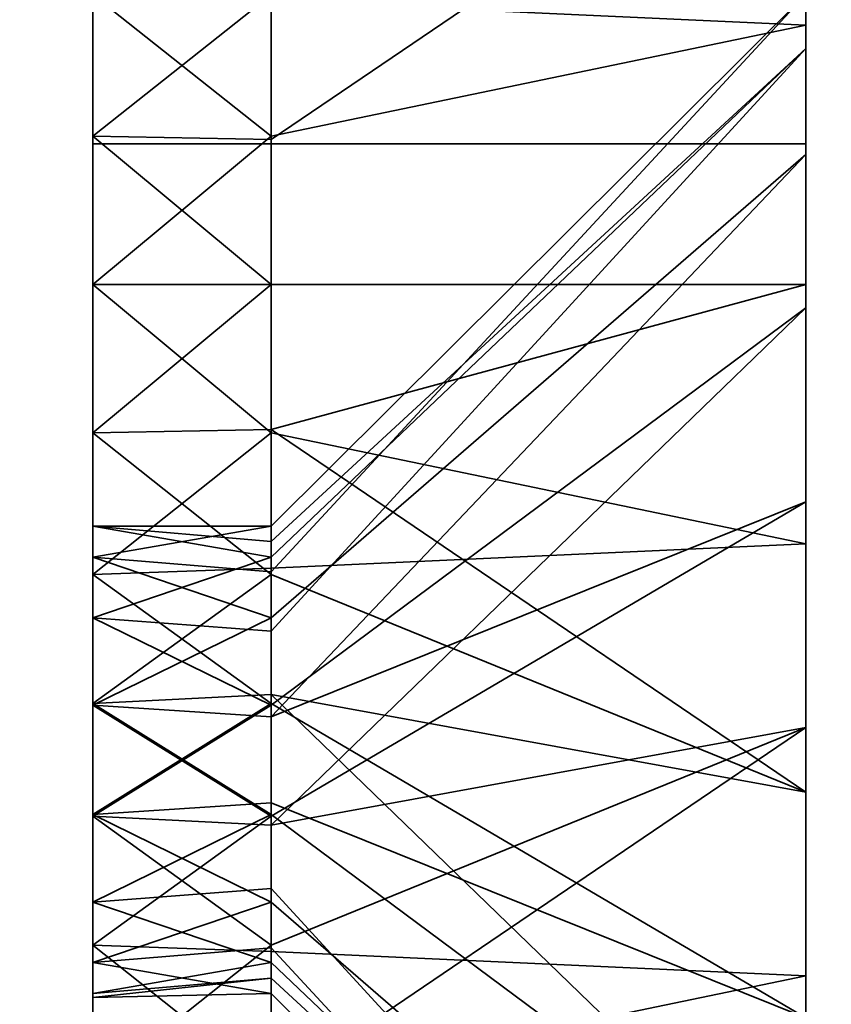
# Model space of a CAD drawing. Header units: millimetres. Extents: x -625 to 3625, y -115 to 71.
# Tile 427 of 656: x 1980.19 to 1983.61, y -25.53 to -21.39. Entities that reach past the tile are written whole.
import ezdxf

# ---------------------------------------------------------------- set-up
doc = ezdxf.new("R2010")
doc.units = ezdxf.units.MM
doc.layers.add('152', color=7, linetype='Continuous', true_color=0xffffff)

# ---------------------------------------------------------------- blocks, each defined once
blk = doc.blocks.new('UG_SURFACE_002')
at = {"layer": '152', "color": 252, "linetype": 'Continuous', "lineweight": 35}
for points in [[(2200, -31, 2234.9999), (2200, 69, 2234.9999), (800, 69, 2234.9999), (800, -31, 2234.9999)], [(950, -31, 2085), (950, 69, 2085), (2050, 69, 2085), (2050, -31, 2085)]]:
    blk.add_3dface(points, dxfattribs=at)
blk = doc.blocks.new('UG_SURFACE_078')
at = {"layer": '152', "color": 252, "linetype": 'Continuous', "lineweight": 35}
for points in [[(1980.5, -14.5, 413), (1980.5, -21.2798, 347.7407), (1980.5, -24.7366, 410.5729), (1980.5, -23.9019, 411.5)], [(1980.5, -23.9019, 411.5), (1980.5, -23.5164, 412.6864), (1980.5, -14.5, 413)], [(1980.5, -23.5164, 412.6864), (1980.5, -23.6468, 413.927), (1980.5, -15.4134, 417.5922), (1980.5, -14.5, 413)], [(1980.5, -23.1237, 342.0655), (1980.5, -21.8763, 342.0655), (1980.5, -14.5, 328), (1980.5, -31.5, 328)], [(1980.5, -21.8763, 342.0655), (1980.5, -20.7366, 342.573), (1980.5, -14.5, 328)], [(1980.5, -14.5, 328), (1980.5, -14.5, 277), (1980.5, -23.6468, 277.927), (1980.5, -24.2706, 279.0074)], [(1980.5, -23.9019, 275.5), (1980.5, -23.5164, 276.6864), (1980.5, -14.5, 277), (1980.5, -15.4134, 272.4078)], [(1980.5, -23.5164, 276.6864), (1980.5, -23.6468, 277.927), (1980.5, -14.5, 277)], [(1980.5, -31.5, 328), (1980.5, -14.5, 328), (1980.5, -25.2798, 279.7406), (1980.5, -26.5, 280)], [(1980.5, -24.2706, 279.0074), (1980.5, -25.2798, 279.7406), (1980.5, -14.5, 328)], [(1983.5, -14.5, 413), (1983.5, -21.2788, 413.5488), (1983.5, -21.507, 411.3777)], [(1983.5, -21.507, 411.3777), (1983.5, -22.5985, 409.4871), (1983.5, -19.4141, 349.2473), (1983.5, -14.5, 413)], [(1983.5, -21.9534, 415.625), (1983.5, -21.2788, 413.5488), (1983.5, -14.5, 413), (1983.5, -15.4134, 417.5922)], [(1983.5, -29.5, 328), (1983.5, -14.5, 328), (1983.5, -20.3646, 340.2039), (1983.5, -22.5, 339.75)], [(1983.5, -15.4134, 272.4078), (1983.5, -14.5, 277), (1983.5, -21.2788, 277.5488), (1983.5, -21.507, 275.3777)], [(1983.5, -14.5, 277), (1983.5, -14.5, 328), (1983.5, -23.4141, 281.2473), (1983.5, -21.9534, 279.625)], [(1983.5, -21.9534, 279.625), (1983.5, -21.2788, 277.5488), (1983.5, -14.5, 277)], [(1983.5, -26.5, 282.25), (1983.5, -25.4085, 282.1353), (1983.5, -14.5, 328), (1983.5, -29.5, 328)], [(1983.5, -25.4085, 282.1353), (1983.5, -23.4141, 281.2473), (1983.5, -14.5, 328)], [(1980.5, -18.0147, 421.4853), (1980.5, -15.4134, 417.5922), (1980.5, -23.6468, 413.927), (1980.5, -24.2706, 415.0074)], [(1980.5, -15.4134, 272.4078), (1980.5, -18.0147, 268.5147), (1980.5, -24.7366, 274.5729), (1980.5, -23.9019, 275.5)], [(1983.5, -15.4134, 417.5922), (1983.5, -18.0147, 421.4853), (1983.5, -23.4141, 417.2473), (1983.5, -21.9534, 415.625)], [(1983.5, -21.507, 275.3777), (1983.5, -22.5985, 273.4871), (1983.5, -18.0147, 268.5147), (1983.5, -15.4134, 272.4078)], [(1980.5, -24.2706, 415.0074), (1980.5, -25.2798, 415.7406), (1980.5, -21.9078, 424.0865), (1980.5, -18.0147, 421.4853)], [(1980.5, -25.8763, 274.0656), (1980.5, -24.7366, 274.5729), (1980.5, -18.0147, 268.5147), (1980.5, -21.9078, 265.9135)], [(1980.5, -21.9078, 424.0865), (1983.5, -21.9078, 424.0865), (1983.5, -18.0147, 421.4853), (1980.5, -18.0147, 421.4853)], [(1983.5, -21.9078, 265.9135), (1980.5, -21.9078, 265.9135), (1980.5, -18.0147, 268.5147), (1983.5, -18.0147, 268.5147)], [(1983.5, -25.4085, 418.1353), (1983.5, -23.4141, 417.2473), (1983.5, -18.0147, 421.4853), (1983.5, -21.9078, 424.0865)], [(1983.5, -22.5985, 273.4871), (1983.5, -24.3646, 272.2039), (1983.5, -21.9078, 265.9135), (1983.5, -18.0147, 268.5147)], [(1981.25, -21.3065, 347.6807), (1981.25, -20.7366, 347.427), (1983.5, -19.4141, 349.2473), (1983.5, -21.4085, 350.1353)], [(1983.5, -21.4085, 350.1353), (1983.5, -19.4141, 349.2473), (1983.5, -24.3646, 408.2039)], [(1983.5, -22.5985, 409.4871), (1983.5, -24.3646, 408.2039), (1983.5, -19.4141, 349.2473)], [(1983.5, -20.3646, 340.2039), (1981.25, -21.2798, 342.2594), (1981.25, -21.8899, 342.1297)], [(1981.25, -21.8899, 342.1297), (1981.25, -22.5, 342), (1983.5, -22.5, 339.75), (1983.5, -20.3646, 340.2039)], [(1981.25, -21.2798, 342.2594), (1980.5, -20.7366, 342.573), (1980.5, -21.8763, 342.0655)], [(1980.5, -25.8763, 410.0656), (1980.5, -21.2798, 347.7407), (1980.5, -22.5, 348)], [(1980.5, -25.8763, 410.0656), (1980.5, -24.7366, 410.5729), (1980.5, -21.2798, 347.7407)], [(1980.5, -21.8763, 342.0655), (1981.25, -21.8899, 342.1297), (1981.25, -21.2798, 342.2594)], [(1980.5, -22.5, 348), (1980.5, -21.2798, 347.7407), (1981.25, -21.8763, 347.9345)], [(1980.5, -21.2798, 347.7407), (1981.25, -21.3065, 347.6807), (1981.25, -21.8763, 347.9345)], [(1983.5, -21.507, 275.3777), (1983.5, -21.2788, 277.5488), (1981.25, -23.5164, 277.3136), (1981.25, -23.5816, 276.6933)], [(1983.5, -21.2788, 277.5488), (1983.5, -21.9534, 279.625), (1981.25, -23.9019, 278.5), (1981.25, -23.7092, 277.9068)], [(1981.25, -23.7092, 277.9068), (1981.25, -23.5164, 277.3136), (1983.5, -21.2788, 277.5488)], [(1983.5, -21.507, 411.3777), (1983.5, -21.2788, 413.5488), (1981.25, -23.5164, 413.3136), (1981.25, -23.5816, 412.6933)], [(1983.5, -21.2788, 413.5488), (1983.5, -21.9534, 415.625), (1981.25, -23.9019, 414.5), (1981.25, -23.7092, 413.9068)], [(1981.25, -23.7092, 413.9068), (1981.25, -23.5164, 413.3136), (1983.5, -21.2788, 413.5488)], [(1983.5, -21.4085, 350.1353), (1981.25, -21.8763, 347.9345), (1981.25, -21.3065, 347.6807)], [(1981.25, -22.5, 348), (1981.25, -21.8763, 347.9345), (1983.5, -21.4085, 350.1353), (1983.5, -22.5, 350.25)], [(1983.5, -22.5, 350.25), (1983.5, -21.4085, 350.1353), (1983.5, -24.3646, 408.2039)], [(1983.5, -21.507, 275.3777), (1981.25, -23.6468, 276.0729), (1981.25, -23.9587, 275.5328)], [(1981.25, -23.5816, 276.6933), (1981.25, -23.6468, 276.0729), (1983.5, -21.507, 275.3777)], [(1981.25, -23.9587, 275.5328), (1981.25, -24.2706, 274.9926), (1983.5, -22.5985, 273.4871), (1983.5, -21.507, 275.3777)], [(1983.5, -21.507, 411.3777), (1981.25, -23.6468, 412.073), (1981.25, -23.9587, 411.5328)], [(1981.25, -23.5816, 412.6933), (1981.25, -23.6468, 412.073), (1983.5, -21.507, 411.3777)], [(1981.25, -23.9587, 411.5328), (1981.25, -24.2706, 410.9926), (1983.5, -22.5985, 409.4871), (1983.5, -21.507, 411.3777)], [(1980.5, -21.8763, 342.0655), (1980.5, -23.1237, 342.0655), (1981.25, -22.5, 342)], [(1981.25, -21.8763, 347.9345), (1981.25, -22.5, 348), (1980.5, -22.5, 348)], [(1981.25, -22.5, 342), (1981.25, -21.8899, 342.1297), (1980.5, -21.8763, 342.0655)], [(1980.5, -26.5, 425), (1980.5, -21.9078, 424.0865), (1980.5, -25.2798, 415.7406), (1980.5, -26.5, 416)], [(1980.5, -27.1237, 274.0656), (1980.5, -25.8763, 274.0656), (1980.5, -21.9078, 265.9135), (1980.5, -26.5, 265)], [(1980.5, -26.5, 425), (1983.5, -26.5, 425), (1983.5, -21.9078, 424.0865), (1980.5, -21.9078, 424.0865)], [(1983.5, -26.5, 265), (1980.5, -26.5, 265), (1980.5, -21.9078, 265.9135), (1983.5, -21.9078, 265.9135)], [(1983.5, -26.5, 418.25), (1983.5, -25.4085, 418.1353), (1983.5, -21.9078, 424.0865), (1983.5, -26.5, 425)], [(1983.5, -26.5, 265), (1983.5, -21.9078, 265.9135), (1983.5, -24.3646, 272.2039), (1983.5, -26.5, 271.75)], [(1981.25, -24.3193, 278.9635), (1981.25, -23.9019, 278.5), (1983.5, -21.9534, 279.625), (1983.5, -23.4141, 281.2473)], [(1981.25, -24.3193, 414.9635), (1981.25, -23.9019, 414.5), (1983.5, -21.9534, 415.625), (1983.5, -23.4141, 417.2473)], [(1980.5, -22.5, 348), (1980.5, -23.7202, 347.7407), (1980.5, -27.1237, 410.0656), (1980.5, -25.8763, 410.0656)], [(1980.5, -22.5, 348), (1981.25, -22.5, 348), (1981.25, -23.1237, 347.9345)], [(1981.25, -23.1237, 347.9345), (1980.5, -23.7202, 347.7407), (1980.5, -22.5, 348)], [(1980.5, -23.1237, 342.0655), (1981.25, -23.1101, 342.1297), (1981.25, -22.5, 342)], [(1983.5, -22.5, 350.25), (1983.5, -23.5915, 350.1353), (1981.25, -23.1237, 347.9345), (1981.25, -22.5, 348)], [(1983.5, -22.5, 339.75), (1981.25, -22.5, 342), (1981.25, -23.1101, 342.1297)], [(1981.25, -23.1101, 342.1297), (1981.25, -23.7202, 342.2594), (1983.5, -24.6354, 340.2039), (1983.5, -22.5, 339.75)], [(1983.5, -24.3646, 408.2039), (1983.5, -26.5, 407.75), (1983.5, -23.5915, 350.1353), (1983.5, -22.5, 350.25)], [(1983.5, -22.5, 339.75), (1983.5, -24.6354, 340.2039), (1983.5, -29.5, 328)], [(1983.5, -22.5985, 273.4871), (1981.25, -24.2706, 274.9926), (1981.25, -24.7752, 274.626)], [(1981.25, -24.7752, 274.626), (1981.25, -25.2798, 274.2594), (1983.5, -24.3646, 272.2039), (1983.5, -22.5985, 273.4871)], [(1983.5, -22.5985, 409.4871), (1981.25, -24.2706, 410.9926), (1981.25, -24.7752, 410.626)], [(1981.25, -24.7752, 410.626), (1981.25, -25.2798, 410.2594), (1983.5, -24.3646, 408.2039), (1983.5, -22.5985, 409.4871)], [(1981.25, -23.7202, 342.2594), (1981.25, -23.1101, 342.1297), (1980.5, -23.1237, 342.0655)], [(1980.5, -31.5, 328), (1980.5, -24.2634, 342.573), (1980.5, -23.1237, 342.0655)], [(1980.5, -23.1237, 342.0655), (1980.5, -24.2634, 342.573), (1981.25, -23.7202, 342.2594)], [(1981.25, -23.1237, 347.9345), (1981.25, -23.6935, 347.6807), (1980.5, -23.7202, 347.7407)], [(1981.25, -23.6935, 347.6807), (1981.25, -23.1237, 347.9345), (1983.5, -23.5915, 350.1353)], [(1983.5, -23.4141, 281.2473), (1981.25, -24.7366, 279.4271), (1981.25, -24.3193, 278.9635)], [(1981.25, -25.3065, 279.6808), (1981.25, -24.7366, 279.4271), (1983.5, -23.4141, 281.2473), (1983.5, -25.4085, 282.1353)], [(1983.5, -23.4141, 417.2473), (1981.25, -24.7366, 415.4271), (1981.25, -24.3193, 414.9635)], [(1981.25, -25.3065, 415.6807), (1981.25, -24.7366, 415.4271), (1983.5, -23.4141, 417.2473), (1983.5, -25.4085, 418.1353)], [(1980.5, -23.5164, 276.6864), (1980.5, -23.9019, 275.5), (1981.25, -23.6468, 276.0729)], [(1980.5, -23.6468, 277.927), (1980.5, -23.5164, 276.6864), (1981.25, -23.5164, 277.3136)], [(1980.5, -23.5164, 276.6864), (1981.25, -23.5816, 276.6933), (1981.25, -23.5164, 277.3136)], [(1981.25, -23.5164, 277.3136), (1981.25, -23.7092, 277.9068), (1980.5, -23.6468, 277.927)], [(1981.25, -23.6468, 276.0729), (1981.25, -23.5816, 276.6933), (1980.5, -23.5164, 276.6864)], [(1981.25, -23.6468, 412.073), (1980.5, -23.5164, 412.6864), (1980.5, -23.9019, 411.5)], [(1980.5, -23.6468, 413.927), (1980.5, -23.5164, 412.6864), (1981.25, -23.5164, 413.3136)], [(1980.5, -23.5164, 412.6864), (1981.25, -23.5816, 412.6933), (1981.25, -23.5164, 413.3136)], [(1981.25, -23.5164, 413.3136), (1981.25, -23.7092, 413.9068), (1980.5, -23.6468, 413.927)], [(1981.25, -23.6468, 412.073), (1981.25, -23.5816, 412.6933), (1980.5, -23.5164, 412.6864)], [(1983.5, -23.5915, 350.1353), (1983.5, -25.5859, 349.2473), (1981.25, -24.2634, 347.427), (1981.25, -23.6935, 347.6807)], [(1983.5, -26.5, 407.75), (1983.5, -25.5859, 349.2473), (1983.5, -23.5915, 350.1353)], [(1980.5, -23.9019, 275.5), (1981.25, -23.9587, 275.5328), (1981.25, -23.6468, 276.0729)], [(1980.5, -24.2706, 279.0074), (1980.5, -23.6468, 277.927), (1981.25, -23.9019, 278.5)], [(1980.5, -23.6468, 277.927), (1981.25, -23.7092, 277.9068), (1981.25, -23.9019, 278.5)], [(1980.5, -23.9019, 411.5), (1981.25, -23.9587, 411.5328), (1981.25, -23.6468, 412.073)], [(1980.5, -23.6468, 413.927), (1981.25, -23.7092, 413.9068), (1981.25, -23.9019, 414.5)], [(1981.25, -23.9019, 414.5), (1980.5, -24.2706, 415.0074), (1980.5, -23.6468, 413.927)], [(1980.5, -23.7202, 347.7407), (1981.25, -23.6935, 347.6807), (1981.25, -24.2634, 347.427)], [(1980.5, -23.7202, 347.7407), (1980.5, -28.2634, 410.5729), (1980.5, -27.1237, 410.0656)], [(1980.5, -29.4836, 412.6864), (1980.5, -23.7202, 347.7407), (1980.5, -31.5, 425)], [(1980.5, -29.4836, 412.6864), (1980.5, -29.0981, 411.5), (1980.5, -23.7202, 347.7407)], [(1980.5, -29.0981, 411.5), (1980.5, -28.2634, 410.5729), (1980.5, -23.7202, 347.7407)], [(1980.5, -31.5, 425), (1980.5, -23.7202, 347.7407), (1980.5, -24.7294, 347.0074)], [(1981.25, -24.2634, 347.427), (1980.5, -24.7294, 347.0074), (1980.5, -23.7202, 347.7407)], [(1980.5, -24.2634, 342.573), (1981.25, -24.2248, 342.626), (1981.25, -23.7202, 342.2594)], [(1983.5, -26.4015, 341.4871), (1983.5, -24.6354, 340.2039), (1981.25, -23.7202, 342.2594), (1981.25, -24.2248, 342.626)], [(1981.25, -24.2706, 274.9926), (1980.5, -23.9019, 275.5), (1980.5, -24.7366, 274.5729)], [(1981.25, -23.9019, 278.5), (1981.25, -24.3193, 278.9635), (1980.5, -24.2706, 279.0074)], [(1981.25, -24.2706, 274.9926), (1981.25, -23.9587, 275.5328), (1980.5, -23.9019, 275.5)], [(1980.5, -23.9019, 411.5), (1980.5, -24.7366, 410.5729), (1981.25, -24.2706, 410.9926)], [(1981.25, -23.9019, 414.5), (1981.25, -24.3193, 414.9635), (1980.5, -24.2706, 415.0074)], [(1981.25, -24.2706, 410.9926), (1981.25, -23.9587, 411.5328), (1980.5, -23.9019, 411.5)], [(1981.25, -24.7294, 342.9926), (1981.25, -24.2248, 342.626), (1980.5, -24.2634, 342.573)], [(1981.25, -24.2248, 342.626), (1981.25, -24.7294, 342.9926), (1983.5, -26.4015, 341.4871)], [(1980.5, -25.0981, 343.5), (1980.5, -24.2634, 342.573), (1980.5, -31.5, 328)], [(1981.25, -24.7294, 342.9926), (1980.5, -24.2634, 342.573), (1980.5, -25.0981, 343.5)], [(1981.25, -24.2634, 347.427), (1981.25, -24.6807, 346.9635), (1980.5, -24.7294, 347.0074)], [(1980.5, -24.7366, 274.5729), (1981.25, -24.7752, 274.626), (1981.25, -24.2706, 274.9926)], [(1980.5, -24.2706, 279.0074), (1981.25, -24.3193, 278.9635), (1981.25, -24.7366, 279.4271)], [(1981.25, -24.7366, 279.4271), (1980.5, -25.2798, 279.7406), (1980.5, -24.2706, 279.0074)], [(1980.5, -24.7366, 410.5729), (1981.25, -24.7752, 410.626), (1981.25, -24.2706, 410.9926)], [(1980.5, -25.2798, 415.7406), (1980.5, -24.2706, 415.0074), (1981.25, -24.7366, 415.4271)], [(1980.5, -24.2706, 415.0074), (1981.25, -24.3193, 414.9635), (1981.25, -24.7366, 415.4271)], [(1981.25, -24.6807, 346.9635), (1981.25, -24.2634, 347.427), (1983.5, -25.5859, 349.2473)], [(1983.5, -24.3646, 272.2039), (1981.25, -25.2798, 274.2594), (1981.25, -25.8899, 274.1297)], [(1981.25, -25.8899, 274.1297), (1981.25, -26.5, 274), (1983.5, -26.5, 271.75), (1983.5, -24.3646, 272.2039)], [(1983.5, -24.3646, 408.2039), (1981.25, -25.2798, 410.2594), (1981.25, -25.8899, 410.1297)], [(1981.25, -25.8899, 410.1297), (1981.25, -26.5, 410), (1983.5, -26.5, 407.75), (1983.5, -24.3646, 408.2039)], [(1983.5, -29.5, 328), (1983.5, -24.6354, 340.2039), (1983.5, -26.4015, 341.4871)], [(1980.5, -24.7294, 347.0074), (1981.25, -24.6807, 346.9635), (1981.25, -25.0981, 346.5)], [(1983.5, -25.5859, 349.2473), (1983.5, -27.0466, 347.625), (1981.25, -25.0981, 346.5), (1981.25, -24.6807, 346.9635)], [(1980.5, -31.5, 425), (1980.5, -24.7294, 347.0074), (1980.5, -25.3532, 345.9271)], [(1981.25, -25.0981, 346.5), (1980.5, -25.3532, 345.9271), (1980.5, -24.7294, 347.0074)], [(1980.5, -25.0981, 343.5), (1981.25, -25.0413, 343.5328), (1981.25, -24.7294, 342.9926)], [(1983.5, -27.493, 343.3776), (1983.5, -26.4015, 341.4871), (1981.25, -24.7294, 342.9926), (1981.25, -25.0413, 343.5328)], [(1980.5, -24.7366, 274.5729), (1980.5, -25.8763, 274.0656), (1981.25, -25.2798, 274.2594)], [(1981.25, -24.7366, 279.4271), (1981.25, -25.3065, 279.6808), (1980.5, -25.2798, 279.7406)], [(1981.25, -25.2798, 274.2594), (1981.25, -24.7752, 274.626), (1980.5, -24.7366, 274.5729)], [(1980.5, -24.7366, 410.5729), (1980.5, -25.8763, 410.0656), (1981.25, -25.2798, 410.2594)], [(1981.25, -24.7366, 415.4271), (1981.25, -25.3065, 415.6807), (1980.5, -25.2798, 415.7406)], [(1981.25, -25.2798, 410.2594), (1981.25, -24.7752, 410.626), (1980.5, -24.7366, 410.5729)], [(1981.25, -25.3532, 344.0729), (1981.25, -25.0413, 343.5328), (1980.5, -25.0981, 343.5)], [(1981.25, -25.0413, 343.5328), (1981.25, -25.3532, 344.0729), (1983.5, -27.493, 343.3776)], [(1980.5, -25.4836, 344.6864), (1980.5, -25.0981, 343.5), (1980.5, -31.5, 328)], [(1980.5, -25.0981, 343.5), (1980.5, -25.4836, 344.6864), (1981.25, -25.3532, 344.0729)], [(1981.25, -25.0981, 346.5), (1981.25, -25.2908, 345.9068), (1980.5, -25.3532, 345.9271)], [(1981.25, -25.2908, 345.9068), (1981.25, -25.0981, 346.5), (1983.5, -27.0466, 347.625), (1983.5, -27.7212, 345.5488)], [(1980.5, -25.8763, 274.0656), (1981.25, -25.8899, 274.1297), (1981.25, -25.2798, 274.2594)], [(1980.5, -26.5, 280), (1980.5, -25.2798, 279.7406), (1981.25, -25.8763, 279.9344)], [(1980.5, -25.2798, 279.7406), (1981.25, -25.3065, 279.6808), (1981.25, -25.8763, 279.9344)], [(1980.5, -25.8763, 410.0656), (1981.25, -25.8899, 410.1297), (1981.25, -25.2798, 410.2594)], [(1980.5, -26.5, 416), (1980.5, -25.2798, 415.7406), (1981.25, -25.8763, 415.9344)], [(1980.5, -25.2798, 415.7406), (1981.25, -25.3065, 415.6807), (1981.25, -25.8763, 415.9344)], [(1980.5, -25.3532, 345.9271), (1981.25, -25.2908, 345.9068), (1981.25, -25.4836, 345.3136)], [(1983.5, -27.7212, 345.5488), (1981.25, -25.4836, 345.3136), (1981.25, -25.2908, 345.9068)], [(1983.5, -25.4085, 282.1353), (1981.25, -25.8763, 279.9344), (1981.25, -25.3065, 279.6808)], [(1983.5, -25.4085, 418.1353), (1981.25, -25.8763, 415.9344), (1981.25, -25.3065, 415.6807)], [(1980.5, -25.3532, 345.9271), (1980.5, -25.5, 345), (1980.5, -31.5, 328), (1980.5, -31.5, 425)], [(1981.25, -25.4836, 345.3136), (1980.5, -25.5, 345), (1980.5, -25.3532, 345.9271)], [(1980.5, -25.4836, 344.6864), (1981.25, -25.4184, 344.6933), (1981.25, -25.3532, 344.0729)], [(1983.5, -27.493, 343.3776), (1981.25, -25.3532, 344.0729), (1981.25, -25.4184, 344.6933)], [(1981.25, -25.4184, 344.6933), (1980.5, -25.4836, 344.6864), (1980.5, -25.5, 345)], [(1980.5, -25.5, 345), (1981.25, -25.4836, 345.3136), (1981.25, -25.4184, 344.6933)], [(1981.25, -26.5, 280), (1981.25, -25.8763, 279.9344), (1983.5, -25.4085, 282.1353), (1983.5, -26.5, 282.25)], [(1981.25, -26.5, 416), (1981.25, -25.8763, 415.9344), (1983.5, -25.4085, 418.1353), (1983.5, -26.5, 418.25)], [(1981.25, -25.4184, 344.6933), (1981.25, -25.4836, 345.3136), (1983.5, -27.7212, 345.5488), (1983.5, -27.493, 343.3776)], [(1980.5, -31.5, 328), (1980.5, -25.5, 345), (1980.5, -25.4836, 344.6864)]]:
    blk.add_3dface(points, dxfattribs=at)
blk = doc.blocks.new('UG_SURFACE_081')
at = {"layer": '152', "color": 252, "linetype": 'Continuous', "lineweight": 35}
for points in [[(1980.5, -15.4134, 1852.5922), (1980.5, -14.5, 1848), (1980.5, -23.5164, 1847.6864), (1980.5, -23.6468, 1848.927)], [(1980.5, -14.5, 1763), (1980.5, -31.5, 1763), (1980.5, -23.1237, 1777.0655), (1980.5, -21.8763, 1777.0655)], [(1980.5, -14.5, 1848), (1980.5, -23.9019, 1846.5), (1980.5, -23.5164, 1847.6864)], [(1980.5, -24.7366, 1845.5729), (1980.5, -23.9019, 1846.5), (1980.5, -14.5, 1848), (1980.5, -21.2798, 1782.7406)], [(1980.5, -21.8763, 1777.0655), (1980.5, -20.7366, 1777.573), (1980.5, -14.5, 1763)], [(1980.5, -14.5, 1712), (1980.5, -23.5164, 1711.6864), (1980.5, -23.6468, 1712.9271)], [(1980.5, -14.5, 1712), (1980.5, -15.4134, 1707.4078), (1980.5, -23.9019, 1710.5), (1980.5, -23.5164, 1711.6864)], [(1980.5, -23.6468, 1712.9271), (1980.5, -24.2706, 1714.0074), (1980.5, -14.5, 1763), (1980.5, -14.5, 1712)], [(1980.5, -31.5, 1763), (1980.5, -14.5, 1763), (1980.5, -25.2798, 1714.7406), (1980.5, -26.5, 1715)], [(1980.5, -24.2706, 1714.0074), (1980.5, -25.2798, 1714.7406), (1980.5, -14.5, 1763)], [(1983.5, -14.5, 1848), (1983.5, -21.2788, 1848.5488), (1983.5, -21.507, 1846.3776)], [(1983.5, -14.5, 1848), (1983.5, -15.4134, 1852.5922), (1983.5, -21.9534, 1850.625), (1983.5, -21.2788, 1848.5488)], [(1983.5, -20.3646, 1775.2039), (1983.5, -22.5, 1774.75), (1983.5, -29.5, 1763), (1983.5, -14.5, 1763)], [(1983.5, -21.507, 1846.3776), (1983.5, -22.5985, 1844.4871), (1983.5, -17.2788, 1780.5488), (1983.5, -14.5, 1848)], [(1983.5, -15.4134, 1707.4078), (1983.5, -14.5, 1712), (1983.5, -21.2788, 1712.5487), (1983.5, -21.507, 1710.3777)], [(1983.5, -26.5, 1717.25), (1983.5, -25.4085, 1717.1353), (1983.5, -14.5, 1763), (1983.5, -29.5, 1763)], [(1983.5, -14.5, 1712), (1983.5, -21.9534, 1714.625), (1983.5, -21.2788, 1712.5487)], [(1983.5, -25.4085, 1717.1353), (1983.5, -23.4141, 1716.2473), (1983.5, -14.5, 1763)], [(1983.5, -23.4141, 1716.2473), (1983.5, -21.9534, 1714.625), (1983.5, -14.5, 1712), (1983.5, -14.5, 1763)], [(1980.5, -23.6468, 1848.927), (1980.5, -24.2706, 1850.0074), (1980.5, -18.0147, 1856.4852), (1980.5, -15.4134, 1852.5922)], [(1980.5, -24.7366, 1709.5729), (1980.5, -23.9019, 1710.5), (1980.5, -15.4134, 1707.4078), (1980.5, -18.0147, 1703.5147)], [(1983.5, -23.4141, 1852.2474), (1983.5, -21.9534, 1850.625), (1983.5, -15.4134, 1852.5922), (1983.5, -18.0147, 1856.4852)], [(1983.5, -21.507, 1710.3777), (1983.5, -22.5985, 1708.487), (1983.5, -18.0147, 1703.5147), (1983.5, -15.4134, 1707.4078)], [(1983.5, -17.9534, 1782.625), (1983.5, -17.2788, 1780.5488), (1983.5, -22.5985, 1844.4871)], [(1983.5, -19.4141, 1784.2474), (1983.5, -17.9534, 1782.625), (1983.5, -22.5985, 1844.4871)], [(1980.5, -24.2706, 1850.0074), (1980.5, -25.2798, 1850.7407), (1980.5, -21.9078, 1859.0865), (1980.5, -18.0147, 1856.4852)], [(1980.5, -25.8763, 1709.0656), (1980.5, -24.7366, 1709.5729), (1980.5, -18.0147, 1703.5147), (1980.5, -21.9078, 1700.9134)], [(1980.5, -21.9078, 1859.0865), (1983.5, -21.9078, 1859.0865), (1983.5, -18.0147, 1856.4852), (1980.5, -18.0147, 1856.4852)], [(1983.5, -21.9078, 1700.9134), (1980.5, -21.9078, 1700.9134), (1980.5, -18.0147, 1703.5147), (1983.5, -18.0147, 1703.5147)], [(1983.5, -25.4085, 1853.1352), (1983.5, -23.4141, 1852.2474), (1983.5, -18.0147, 1856.4852), (1983.5, -21.9078, 1859.0865)], [(1983.5, -21.9078, 1700.9134), (1983.5, -18.0147, 1703.5147), (1983.5, -22.5985, 1708.487), (1983.5, -24.3646, 1707.2039)], [(1981.25, -21.3065, 1782.6807), (1981.25, -20.7366, 1782.4271), (1983.5, -19.4141, 1784.2474), (1983.5, -21.4085, 1785.1353)], [(1983.5, -19.4141, 1784.2474), (1983.5, -22.5985, 1844.4871), (1983.5, -24.3646, 1843.2039)], [(1983.5, -21.4085, 1785.1353), (1983.5, -19.4141, 1784.2474), (1983.5, -24.3646, 1843.2039)], [(1983.5, -20.3646, 1775.2039), (1981.25, -21.2798, 1777.2593), (1981.25, -21.8899, 1777.1297)], [(1981.25, -21.8899, 1777.1297), (1981.25, -22.5, 1777), (1983.5, -22.5, 1774.75), (1983.5, -20.3646, 1775.2039)], [(1980.5, -20.7366, 1777.573), (1980.5, -21.8763, 1777.0655), (1981.25, -21.2798, 1777.2593)], [(1980.5, -25.8763, 1845.0656), (1980.5, -21.2798, 1782.7406), (1980.5, -22.5, 1783)], [(1980.5, -25.8763, 1845.0656), (1980.5, -24.7366, 1845.5729), (1980.5, -21.2798, 1782.7406)], [(1980.5, -21.8763, 1777.0655), (1981.25, -21.8899, 1777.1297), (1981.25, -21.2798, 1777.2593)], [(1980.5, -22.5, 1783), (1980.5, -21.2798, 1782.7406), (1981.25, -21.8763, 1782.9344)], [(1980.5, -21.2798, 1782.7406), (1981.25, -21.3065, 1782.6807), (1981.25, -21.8763, 1782.9344)], [(1983.5, -21.507, 1710.3777), (1983.5, -21.2788, 1712.5487), (1981.25, -23.5164, 1712.3135), (1981.25, -23.5816, 1711.6933)], [(1983.5, -21.2788, 1712.5487), (1983.5, -21.9534, 1714.625), (1981.25, -23.9019, 1713.5), (1981.25, -23.7092, 1712.9068)], [(1981.25, -23.7092, 1712.9068), (1981.25, -23.5164, 1712.3135), (1983.5, -21.2788, 1712.5487)], [(1983.5, -21.507, 1846.3776), (1983.5, -21.2788, 1848.5488), (1981.25, -23.5164, 1848.3136), (1981.25, -23.5816, 1847.6933)], [(1983.5, -21.2788, 1848.5488), (1983.5, -21.9534, 1850.625), (1981.25, -23.9019, 1849.4999), (1981.25, -23.7092, 1848.9068)], [(1981.25, -23.7092, 1848.9068), (1981.25, -23.5164, 1848.3136), (1983.5, -21.2788, 1848.5488)], [(1983.5, -21.4085, 1785.1353), (1981.25, -21.8763, 1782.9344), (1981.25, -21.3065, 1782.6807)], [(1981.25, -22.5, 1783), (1981.25, -21.8763, 1782.9344), (1983.5, -21.4085, 1785.1353), (1983.5, -22.5, 1785.2499)], [(1983.5, -22.5, 1785.2499), (1983.5, -21.4085, 1785.1353), (1983.5, -24.3646, 1843.2039)], [(1983.5, -21.507, 1710.3777), (1981.25, -23.6468, 1711.0729), (1981.25, -23.9587, 1710.5328)], [(1981.25, -23.5816, 1711.6933), (1981.25, -23.6468, 1711.0729), (1983.5, -21.507, 1710.3777)], [(1981.25, -23.9587, 1710.5328), (1981.25, -24.2706, 1709.9926), (1983.5, -22.5985, 1708.487), (1983.5, -21.507, 1710.3777)], [(1983.5, -21.507, 1846.3776), (1981.25, -23.6468, 1847.073), (1981.25, -23.9587, 1846.5328)], [(1981.25, -23.5816, 1847.6933), (1981.25, -23.6468, 1847.073), (1983.5, -21.507, 1846.3776)], [(1981.25, -23.9587, 1846.5328), (1981.25, -24.2706, 1845.9926), (1983.5, -22.5985, 1844.4871), (1983.5, -21.507, 1846.3776)], [(1980.5, -21.8763, 1777.0655), (1980.5, -23.1237, 1777.0655), (1981.25, -22.5, 1777)], [(1981.25, -21.8763, 1782.9344), (1981.25, -22.5, 1783), (1980.5, -22.5, 1783)], [(1981.25, -22.5, 1777), (1981.25, -21.8899, 1777.1297), (1980.5, -21.8763, 1777.0655)], [(1980.5, -26.5, 1860), (1980.5, -21.9078, 1859.0865), (1980.5, -25.2798, 1850.7407), (1980.5, -26.5, 1851)], [(1980.5, -27.1237, 1709.0656), (1980.5, -25.8763, 1709.0656), (1980.5, -21.9078, 1700.9134), (1980.5, -26.5, 1700)], [(1980.5, -26.5, 1860), (1983.5, -26.5, 1860), (1983.5, -21.9078, 1859.0865), (1980.5, -21.9078, 1859.0865)], [(1983.5, -26.5, 1700), (1980.5, -26.5, 1700), (1980.5, -21.9078, 1700.9134), (1983.5, -21.9078, 1700.9134)], [(1983.5, -26.5, 1853.25), (1983.5, -25.4085, 1853.1352), (1983.5, -21.9078, 1859.0865), (1983.5, -26.5, 1860)], [(1983.5, -24.3646, 1707.2039), (1983.5, -26.5, 1706.75), (1983.5, -26.5, 1700), (1983.5, -21.9078, 1700.9134)], [(1983.5, -21.9534, 1714.625), (1983.5, -23.4141, 1716.2473), (1981.25, -24.7366, 1714.427), (1981.25, -24.3193, 1713.9635)], [(1981.25, -24.3193, 1713.9635), (1981.25, -23.9019, 1713.5), (1983.5, -21.9534, 1714.625)], [(1983.5, -21.9534, 1850.625), (1983.5, -23.4141, 1852.2474), (1981.25, -24.7366, 1850.427), (1981.25, -24.3193, 1849.9635)], [(1981.25, -24.3193, 1849.9635), (1981.25, -23.9019, 1849.4999), (1983.5, -21.9534, 1850.625)], [(1980.5, -22.5, 1783), (1980.5, -23.7202, 1782.7406), (1980.5, -27.1237, 1845.0656), (1980.5, -25.8763, 1845.0656)], [(1980.5, -22.5, 1783), (1981.25, -22.5, 1783), (1981.25, -23.1237, 1782.9344)], [(1981.25, -23.1237, 1782.9344), (1980.5, -23.7202, 1782.7406), (1980.5, -22.5, 1783)], [(1980.5, -23.1237, 1777.0655), (1981.25, -23.1101, 1777.1297), (1981.25, -22.5, 1777)], [(1983.5, -22.5, 1785.2499), (1983.5, -23.5915, 1785.1353), (1981.25, -23.1237, 1782.9344), (1981.25, -22.5, 1783)], [(1983.5, -24.6354, 1775.2039), (1983.5, -22.5, 1774.75), (1981.25, -22.5, 1777), (1981.25, -23.1101, 1777.1297)], [(1983.5, -24.3646, 1843.2039), (1983.5, -26.5, 1842.75), (1983.5, -23.5915, 1785.1353), (1983.5, -22.5, 1785.2499)], [(1983.5, -29.5, 1763), (1983.5, -22.5, 1774.75), (1983.5, -24.6354, 1775.2039)], [(1983.5, -24.3646, 1707.2039), (1983.5, -22.5985, 1708.487), (1981.25, -24.2706, 1709.9926), (1981.25, -24.7752, 1709.626)], [(1983.5, -24.3646, 1843.2039), (1983.5, -22.5985, 1844.4871), (1981.25, -24.2706, 1845.9926), (1981.25, -24.7752, 1845.626)], [(1981.25, -23.7202, 1777.2593), (1981.25, -23.1101, 1777.1297), (1980.5, -23.1237, 1777.0655)], [(1981.25, -23.1101, 1777.1297), (1981.25, -23.7202, 1777.2593), (1983.5, -24.6354, 1775.2039)], [(1980.5, -31.5, 1763), (1980.5, -24.2634, 1777.573), (1980.5, -23.1237, 1777.0655)], [(1981.25, -23.7202, 1777.2593), (1980.5, -23.1237, 1777.0655), (1980.5, -24.2634, 1777.573)], [(1981.25, -23.1237, 1782.9344), (1981.25, -23.6935, 1782.6807), (1980.5, -23.7202, 1782.7406)], [(1981.25, -23.6935, 1782.6807), (1981.25, -23.1237, 1782.9344), (1983.5, -23.5915, 1785.1353)], [(1981.25, -25.3065, 1714.6808), (1981.25, -24.7366, 1714.427), (1983.5, -23.4141, 1716.2473), (1983.5, -25.4085, 1717.1353)], [(1981.25, -25.3065, 1850.6807), (1981.25, -24.7366, 1850.427), (1983.5, -23.4141, 1852.2474), (1983.5, -25.4085, 1853.1352)], [(1981.25, -23.6468, 1711.0729), (1980.5, -23.5164, 1711.6864), (1980.5, -23.9019, 1710.5)], [(1980.5, -23.5164, 1711.6864), (1981.25, -23.5816, 1711.6933), (1981.25, -23.5164, 1712.3135)], [(1981.25, -23.5164, 1712.3135), (1980.5, -23.6468, 1712.9271), (1980.5, -23.5164, 1711.6864)], [(1981.25, -23.5164, 1712.3135), (1981.25, -23.7092, 1712.9068), (1980.5, -23.6468, 1712.9271)], [(1981.25, -23.6468, 1711.0729), (1981.25, -23.5816, 1711.6933), (1980.5, -23.5164, 1711.6864)], [(1980.5, -23.5164, 1847.6864), (1980.5, -23.9019, 1846.5), (1981.25, -23.6468, 1847.073)], [(1980.5, -23.6468, 1848.927), (1980.5, -23.5164, 1847.6864), (1981.25, -23.5164, 1848.3136)], [(1980.5, -23.5164, 1847.6864), (1981.25, -23.5816, 1847.6933), (1981.25, -23.5164, 1848.3136)], [(1981.25, -23.5164, 1848.3136), (1981.25, -23.7092, 1848.9068), (1980.5, -23.6468, 1848.927)], [(1981.25, -23.6468, 1847.073), (1981.25, -23.5816, 1847.6933), (1980.5, -23.5164, 1847.6864)], [(1983.5, -23.5915, 1785.1353), (1983.5, -25.5859, 1784.2474), (1981.25, -24.2634, 1782.4271), (1981.25, -23.6935, 1782.6807)], [(1983.5, -26.5, 1842.75), (1983.5, -25.5859, 1784.2474), (1983.5, -23.5915, 1785.1353)], [(1980.5, -23.9019, 1710.5), (1981.25, -23.9587, 1710.5328), (1981.25, -23.6468, 1711.0729)], [(1980.5, -24.2706, 1714.0074), (1980.5, -23.6468, 1712.9271), (1981.25, -23.9019, 1713.5)], [(1980.5, -23.6468, 1712.9271), (1981.25, -23.7092, 1712.9068), (1981.25, -23.9019, 1713.5)], [(1980.5, -23.9019, 1846.5), (1981.25, -23.9587, 1846.5328), (1981.25, -23.6468, 1847.073)], [(1980.5, -23.6468, 1848.927), (1981.25, -23.7092, 1848.9068), (1981.25, -23.9019, 1849.4999)], [(1981.25, -23.9019, 1849.4999), (1980.5, -24.2706, 1850.0074), (1980.5, -23.6468, 1848.927)], [(1980.5, -23.7202, 1782.7406), (1981.25, -23.6935, 1782.6807), (1981.25, -24.2634, 1782.4271)], [(1980.5, -23.7202, 1782.7406), (1980.5, -28.2634, 1845.5729), (1980.5, -27.1237, 1845.0656)], [(1980.5, -23.7202, 1782.7406), (1980.5, -29.0981, 1846.5), (1980.5, -28.2634, 1845.5729)], [(1980.5, -29.4836, 1847.6864), (1980.5, -23.7202, 1782.7406), (1980.5, -31.5, 1860)], [(1980.5, -29.4836, 1847.6864), (1980.5, -29.0981, 1846.5), (1980.5, -23.7202, 1782.7406)], [(1980.5, -31.5, 1860), (1980.5, -23.7202, 1782.7406), (1980.5, -24.7294, 1782.0073)], [(1981.25, -24.2634, 1782.4271), (1980.5, -24.7294, 1782.0073), (1980.5, -23.7202, 1782.7406)], [(1980.5, -24.2634, 1777.573), (1981.25, -24.2248, 1777.626), (1981.25, -23.7202, 1777.2593)], [(1983.5, -24.6354, 1775.2039), (1981.25, -23.7202, 1777.2593), (1981.25, -24.2248, 1777.626)], [(1980.5, -23.9019, 1710.5), (1980.5, -24.7366, 1709.5729), (1981.25, -24.2706, 1709.9926)], [(1981.25, -23.9019, 1713.5), (1981.25, -24.3193, 1713.9635), (1980.5, -24.2706, 1714.0074)], [(1981.25, -24.2706, 1709.9926), (1981.25, -23.9587, 1710.5328), (1980.5, -23.9019, 1710.5)], [(1980.5, -23.9019, 1846.5), (1980.5, -24.7366, 1845.5729), (1981.25, -24.2706, 1845.9926)], [(1981.25, -23.9019, 1849.4999), (1981.25, -24.3193, 1849.9635), (1980.5, -24.2706, 1850.0074)], [(1981.25, -24.2706, 1845.9926), (1981.25, -23.9587, 1846.5328), (1980.5, -23.9019, 1846.5)], [(1981.25, -24.7294, 1777.9926), (1981.25, -24.2248, 1777.626), (1980.5, -24.2634, 1777.573)], [(1981.25, -24.2248, 1777.626), (1981.25, -24.7294, 1777.9926), (1983.5, -26.4015, 1776.4871), (1983.5, -24.6354, 1775.2039)], [(1980.5, -31.5, 1763), (1980.5, -25.0981, 1778.5), (1980.5, -24.2634, 1777.573)], [(1980.5, -24.2634, 1777.573), (1980.5, -25.0981, 1778.5), (1981.25, -24.7294, 1777.9926)], [(1981.25, -24.2634, 1782.4271), (1981.25, -24.6807, 1781.9635), (1980.5, -24.7294, 1782.0073)], [(1980.5, -24.7366, 1709.5729), (1981.25, -24.7752, 1709.626), (1981.25, -24.2706, 1709.9926)], [(1980.5, -24.2706, 1714.0074), (1981.25, -24.3193, 1713.9635), (1981.25, -24.7366, 1714.427)], [(1981.25, -24.7366, 1714.427), (1980.5, -25.2798, 1714.7406), (1980.5, -24.2706, 1714.0074)], [(1980.5, -24.7366, 1845.5729), (1981.25, -24.7752, 1845.626), (1981.25, -24.2706, 1845.9926)], [(1980.5, -25.2798, 1850.7407), (1980.5, -24.2706, 1850.0074), (1981.25, -24.7366, 1850.427)], [(1980.5, -24.2706, 1850.0074), (1981.25, -24.3193, 1849.9635), (1981.25, -24.7366, 1850.427)], [(1981.25, -24.6807, 1781.9635), (1981.25, -24.2634, 1782.4271), (1983.5, -25.5859, 1784.2474)], [(1983.5, -24.3646, 1707.2039), (1981.25, -25.2798, 1709.2594), (1981.25, -25.8899, 1709.1297)], [(1981.25, -24.7752, 1709.626), (1981.25, -25.2798, 1709.2594), (1983.5, -24.3646, 1707.2039)], [(1981.25, -25.8899, 1709.1297), (1981.25, -26.5, 1709), (1983.5, -26.5, 1706.75), (1983.5, -24.3646, 1707.2039)], [(1983.5, -24.3646, 1843.2039), (1981.25, -25.2798, 1845.2593), (1981.25, -25.8899, 1845.1297)], [(1981.25, -24.7752, 1845.626), (1981.25, -25.2798, 1845.2593), (1983.5, -24.3646, 1843.2039)], [(1981.25, -25.8899, 1845.1297), (1981.25, -26.5, 1845), (1983.5, -26.5, 1842.75), (1983.5, -24.3646, 1843.2039)], [(1983.5, -24.6354, 1775.2039), (1983.5, -26.4015, 1776.4871), (1983.5, -29.5, 1763)], [(1980.5, -24.7294, 1782.0073), (1981.25, -24.6807, 1781.9635), (1981.25, -25.0981, 1781.5)], [(1983.5, -25.5859, 1784.2474), (1983.5, -27.0466, 1782.625), (1981.25, -25.0981, 1781.5), (1981.25, -24.6807, 1781.9635)], [(1980.5, -31.5, 1860), (1980.5, -24.7294, 1782.0073), (1980.5, -25.3532, 1780.9271)], [(1980.5, -25.3532, 1780.9271), (1980.5, -24.7294, 1782.0073), (1981.25, -25.0981, 1781.5)], [(1980.5, -25.0981, 1778.5), (1981.25, -25.0413, 1778.5327), (1981.25, -24.7294, 1777.9926)], [(1983.5, -27.493, 1778.3777), (1983.5, -26.4015, 1776.4871), (1981.25, -24.7294, 1777.9926), (1981.25, -25.0413, 1778.5327)], [(1981.25, -25.2798, 1709.2594), (1980.5, -24.7366, 1709.5729), (1980.5, -25.8763, 1709.0656)], [(1981.25, -24.7366, 1714.427), (1981.25, -25.3065, 1714.6808), (1980.5, -25.2798, 1714.7406)], [(1981.25, -25.2798, 1709.2594), (1981.25, -24.7752, 1709.626), (1980.5, -24.7366, 1709.5729)], [(1980.5, -24.7366, 1845.5729), (1980.5, -25.8763, 1845.0656), (1981.25, -25.2798, 1845.2593)], [(1981.25, -24.7366, 1850.427), (1981.25, -25.3065, 1850.6807), (1980.5, -25.2798, 1850.7407)], [(1981.25, -25.2798, 1845.2593), (1981.25, -24.7752, 1845.626), (1980.5, -24.7366, 1845.5729)], [(1981.25, -25.3532, 1779.073), (1981.25, -25.0413, 1778.5327), (1980.5, -25.0981, 1778.5)], [(1981.25, -25.0413, 1778.5327), (1981.25, -25.3532, 1779.073), (1983.5, -27.493, 1778.3777)], [(1980.5, -25.4836, 1779.6865), (1980.5, -25.0981, 1778.5), (1980.5, -31.5, 1763)], [(1980.5, -25.0981, 1778.5), (1980.5, -25.4836, 1779.6865), (1981.25, -25.3532, 1779.073)], [(1981.25, -25.0981, 1781.5), (1981.25, -25.2908, 1780.9068), (1980.5, -25.3532, 1780.9271)], [(1981.25, -25.2908, 1780.9068), (1981.25, -25.0981, 1781.5), (1983.5, -27.0466, 1782.625), (1983.5, -27.7212, 1780.5488)], [(1980.5, -25.8763, 1709.0656), (1981.25, -25.8899, 1709.1297), (1981.25, -25.2798, 1709.2594)], [(1980.5, -26.5, 1715), (1980.5, -25.2798, 1714.7406), (1981.25, -25.8763, 1714.9345)], [(1980.5, -25.2798, 1714.7406), (1981.25, -25.3065, 1714.6808), (1981.25, -25.8763, 1714.9345)], [(1980.5, -25.8763, 1845.0656), (1981.25, -25.8899, 1845.1297), (1981.25, -25.2798, 1845.2593)], [(1980.5, -26.5, 1851), (1980.5, -25.2798, 1850.7407), (1981.25, -25.8763, 1850.9344)], [(1980.5, -25.2798, 1850.7407), (1981.25, -25.3065, 1850.6807), (1981.25, -25.8763, 1850.9344)], [(1980.5, -25.3532, 1780.9271), (1981.25, -25.2908, 1780.9068), (1981.25, -25.4836, 1780.3136)], [(1983.5, -27.7212, 1780.5488), (1981.25, -25.4836, 1780.3136), (1981.25, -25.2908, 1780.9068)], [(1983.5, -25.4085, 1717.1353), (1981.25, -25.8763, 1714.9345), (1981.25, -25.3065, 1714.6808)], [(1983.5, -25.4085, 1853.1352), (1981.25, -25.8763, 1850.9344), (1981.25, -25.3065, 1850.6807)], [(1980.5, -25.3532, 1780.9271), (1980.5, -25.5, 1780), (1980.5, -31.5, 1763), (1980.5, -31.5, 1860)], [(1981.25, -25.4836, 1780.3136), (1980.5, -25.5, 1780), (1980.5, -25.3532, 1780.9271)], [(1980.5, -25.4836, 1779.6865), (1981.25, -25.4184, 1779.6932), (1981.25, -25.3532, 1779.073)], [(1983.5, -27.493, 1778.3777), (1981.25, -25.3532, 1779.073), (1981.25, -25.4184, 1779.6932)], [(1981.25, -25.4184, 1779.6932), (1980.5, -25.4836, 1779.6865), (1980.5, -25.5, 1780)], [(1980.5, -25.5, 1780), (1981.25, -25.4836, 1780.3136), (1981.25, -25.4184, 1779.6932)], [(1981.25, -26.5, 1715), (1981.25, -25.8763, 1714.9345), (1983.5, -25.4085, 1717.1353), (1983.5, -26.5, 1717.25)], [(1981.25, -26.5, 1851), (1981.25, -25.8763, 1850.9344), (1983.5, -25.4085, 1853.1352), (1983.5, -26.5, 1853.25)], [(1981.25, -25.4184, 1779.6932), (1981.25, -25.4836, 1780.3136), (1983.5, -27.7212, 1780.5488), (1983.5, -27.493, 1778.3777)], [(1980.5, -31.5, 1763), (1980.5, -25.5, 1780), (1980.5, -25.4836, 1779.6865)]]:
    blk.add_3dface(points, dxfattribs=at)
blk = doc.blocks.new('UG_SURFACE_083')
at = {"layer": '152', "color": 43, "linetype": 'Continuous', "lineweight": 35}
for points in [[(1016, -49, 2017), (1984, -49, 2017), (1984, 0, 2017), (1016, 0, 2017)], [(1016, -47), (1016, -2), (1984, -2), (1984, -47)]]:
    blk.add_3dface(points, dxfattribs=at)
blk = doc.blocks.new('UG_SURFACE_095')
at = {"layer": '152', "color": 14, "linetype": 'Continuous', "lineweight": 35}
for points in [[(2031.3001, -34.75, 2064.8), (2031.3001, -5.75, 2064.8), (968.7, -5.75, 2064.8), (968.7, -34.75, 2064.8)], [(2027.2501, -8.5, 2060.75), (2027.2501, -46.75, 2060.75), (972.75, -46.75, 2060.75), (972.75, -8.5, 2060.75)]]:
    blk.add_3dface(points, dxfattribs=at)
blk = doc.blocks.new('UG_SURFACE_096')
at = {"layer": '152', "color": 7, "linetype": 'Continuous', "lineweight": 35}
for points in [[(972.75, -8.75, 2060.75), (972.75, -46.75, 2060.75), (2027.2501, -46.75, 2060.75), (2027.2501, -8.75, 2060.75)], [(2027, -8.75, 2060.4999), (2027, -46.75, 2060.4999), (973, -46.75, 2060.4999), (973, -8.75, 2060.4999)]]:
    blk.add_3dface(points, dxfattribs=at)
blk = doc.blocks.new('UG_SURFACE_104')
at = {"layer": '152', "color": 31, "linetype": 'Continuous', "lineweight": 35}
for points in [[(2035.7499, -34.75, 2069.2501), (2035.7499, 50.25, 2069.2501), (964.25, 50.25, 2069.2501), (964.25, -34.75, 2069.2501)], [(1987.7501, 3.25, 2021.25), (1987.7501, -44.75, 2021.25), (1012.2499, -44.75, 2021.25), (1012.2499, 3.25, 2021.25)], [(2031.25, -3.75, 2064.75), (2031.25, -34.75, 2064.75), (968.75, -34.75, 2064.75), (968.75, -3.75, 2064.75)], [(2026.7501, -44.75, 2060.25), (2026.7501, -3.75, 2060.25), (973.25, -3.75, 2060.25), (973.25, -44.75, 2060.25)]]:
    blk.add_3dface(points, dxfattribs=at)
blk = doc.blocks.new('UG_SURFACE_106')
at = {"layer": '152', "color": 7, "linetype": 'Continuous', "lineweight": 35}
for points in [[(1012.2499, 2.75, 2021.25), (1012.2499, -44.75, 2021.25), (1987.7501, -44.75, 2021.25), (1987.7501, 2.75, 2021.25)], [(1987.5, 2.75, 2020.9999), (1987.5, -44.75, 2020.9999), (1012.5, -44.75, 2020.9999), (1012.5, 2.75, 2020.9999)]]:
    blk.add_3dface(points, dxfattribs=at)

msp = doc.modelspace()

# ---------------------------------------------------------------- linework, layer by layer
at = {"layer": '152', "color": 252, "linetype": 'Continuous', "lineweight": -3, "true_color": 0x939598, "extrusion": (-1, 0, 0)}
for centre, radius in [((22.5, 345, -1983.5), 5.25), ((22.5, 1780, -1983.5), 5.25), ((22.5, 345, -1980.5), 3), ((22.5, 1780, -1980.5), 3), ((26.5, 413, -1983.5), 5.25), ((26.5, 277, -1983.5), 5.25), ((26.5, 1712, -1983.5), 5.25), ((26.5, 1848, -1983.5), 5.25), ((26.5, 413, -1983.5), 5.25), ((26.5, 413, -1980.5), 3), ((26.5, 277, -1980.5), 3), ((26.5, 1712, -1980.5), 3), ((26.5, 1848, -1980.5), 3), ((26.5, 277, -1980.5), 3)]:
    msp.add_circle(centre, radius, dxfattribs=at)
at = {"layer": '152', "color": 252, "linetype": 'Continuous', "lineweight": -3, "true_color": 0x939598, "extrusion": (1, 0, 0)}
for centre in [(-22.5, 345, 1981.25), (-22.5, 1780, 1981.25), (-26.5, 277, 1981.25), (-26.5, 413, 1981.25), (-26.5, 1848, 1981.25), (-26.5, 1712, 1981.25)]:
    msp.add_circle(centre, 3, dxfattribs=at)
at = {"layer": '152', "color": 252, "linetype": 'Continuous', "lineweight": -3, "true_color": 0x939598, "extrusion": (-1, 0, 0)}
for centre, start, end in [((26.5, 413, -1980.5), 90, 180), ((26.5, 277, -1980.5), 180, 270), ((26.5, 1712, -1980.5), 180, 270), ((26.5, 1848, -1980.5), 90, 180)]:
    msp.add_arc(centre, 12, start, end, dxfattribs=at)
at = {"layer": '152', "color": 252, "linetype": 'Continuous', "lineweight": -3, "true_color": 0x939598, "extrusion": (1, 0, 0)}
for centre, start, end in [((-26.5, 413, 1983.5), 0, 90), ((-26.5, 277, 1983.5), 270, 0), ((-26.5, 1848, 1983.5), 0, 90), ((-26.5, 1712, 1983.5), 270, 0)]:
    msp.add_arc(centre, 12, start, end, dxfattribs=at)

# ---------------------------------------------------------------- block references
at = {"layer": '152', "color": 252, "linetype": 'Continuous', "lineweight": -3, "true_color": 0x939598}
for name in ['UG_SURFACE_083', 'UG_SURFACE_002', 'UG_SURFACE_104', 'UG_SURFACE_106', 'UG_SURFACE_095', 'UG_SURFACE_096', 'UG_SURFACE_078', 'UG_SURFACE_081']:
    msp.add_blockref(name, (0, 0), dxfattribs=at)

doc.saveas('drawing.dxf')
